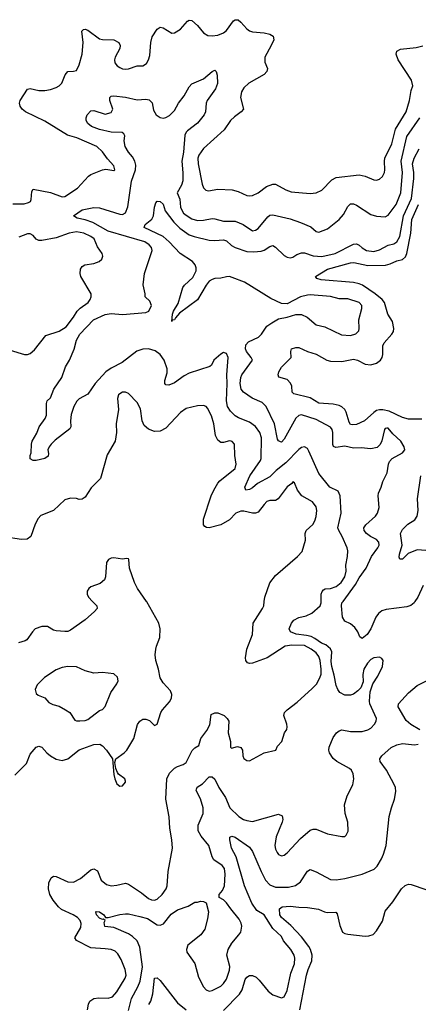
# Model space of a CAD drawing. Header units: inches. Extents: x 1954678 to 2060271, y 904822 to 1016299.
# Tile 258 of 403: x 1991517 to 1994279, y 977209 to 984029. Entities that reach past the tile are written whole.
import ezdxf

# ---------------------------------------------------------------- set-up
doc = ezdxf.new("R2010")
doc.units = ezdxf.units.IN
doc.header["$MEASUREMENT"] = 0
doc.layers.add('B9997', color=7, linetype='Continuous')
doc.layers.add('B9998', color=7, linetype='Continuous')

msp = doc.modelspace()

# ---------------------------------------------------------------- linework, layer by layer
at = {"layer": 'B9997', "color": 5}
for points, elevation in [([(1991483.8, 978796.2), (1991562.9, 978877.1), (1991590, 978942), (1991630, 978990.6), (1991650, 978996.3), (1991670, 978990.6), (1991705.5, 978950), (1991730.5, 978930), (1991770, 978907.6), (1991810, 978898.3), (1991850.7, 978909.3), (1991930, 978971.8), (1992030, 979008.7), (1992071.6, 979011.6), (1992090, 979000.5), (1992118.4, 978970), (1992158.8, 978910), (1992170, 978802), (1992176, 978770), (1992190, 978735.5), (1992210, 978720.3), (1992230, 978722.6), (1992250, 978748.2), (1992250, 978754), (1992245.1, 978770), (1992202.5, 978802.5), (1992193.9, 978813.9), (1992182, 978842), (1992176.5, 978883.5), (1992184, 978910), (1992240.7, 978950), (1992259.7, 978970), (1992307.2, 979050), (1992333.8, 979146.2), (1992348.8, 979171.2), (1992370, 979183.7), (1992390, 979185.3), (1992415.3, 979175.3), (1992450, 979140.5), (1992470, 979150.6), (1992495, 979230), (1992505.5, 979250), (1992555.8, 979304.2), (1992569.8, 979330), (1992570, 979354), (1992561.2, 979381.2), (1992510, 979435.1), (1992489.8, 979470), (1992478.3, 979530), (1992459.7, 979590), (1992456.3, 979630), (1992460.5, 979670), (1992464.2, 979690), (1992487.8, 979750), (1992489.5, 979810), (1992480.9, 979850), (1992397.5, 979997.5), (1992395.7, 980000)], 620), ([(1992022, 980000), (1992050.6, 979970), (1992053, 979950), (1992036.3, 979930), (1991970, 979872), (1991870, 979801.1), (1991850, 979792.4), (1991830, 979790.9), (1991770, 979795.3), (1991750, 979800.4), (1991710, 979826.6), (1991670, 979826.5), (1991624.4, 979810), (1991604.5, 979790), (1991566.4, 979733.6), (1991554, 979726), (1991507.5, 979712.5)], 620), ([(1991987.1, 977170), (1991993.8, 977210), (1992003.9, 977230), (1992029.6, 977250), (1992065.9, 977254.1), (1992130, 977252.4), (1992159, 977261), (1992190, 977294.9), (1992248, 977390), (1992253.8, 977410), (1992247.5, 977450), (1992219.1, 977519.1), (1992197.9, 977557.9), (1992177.8, 977577.8), (1992150, 977588.5), (1992110, 977593.7), (1992010, 977599.4), (1991910, 977651.2), (1991898.4, 977670), (1991939.4, 977740.6), (1991942.3, 977770), (1991935.2, 977790), (1991916.5, 977810), (1991886.3, 977830), (1991806.6, 977866.6), (1991785.3, 977885.3), (1991748.9, 977930), (1991726.6, 977970), (1991717.2, 978010), (1991718.8, 978050), (1991734.3, 978085.7), (1991750, 978097.6), (1991770, 978095.6), (1991850, 978056.6), (1991890, 978055.7), (1991938.3, 978081.7), (1992010, 978140.3), (1992030, 978147), (1992054.8, 978134.8), (1992081.5, 978070), (1992119, 978039), (1992150, 978030.1), (1992190, 978034), (1992250, 978047.7), (1992270, 978041.1), (1992361, 977981), (1992410, 977943), (1992430, 977933.5), (1992450, 977931), (1992470, 977937.7), (1992504.8, 977970), (1992532.6, 978010), (1992538.3, 978030), (1992546.6, 978130), (1992575.7, 978290), (1992570.8, 978349.2), (1992556.5, 978430), (1992551.5, 978508.5), (1992528.8, 978631.2), (1992535.2, 978770), (1992555.9, 978810), (1992590, 978844.7), (1992610, 978857.1), (1992650, 978870.2), (1992670, 978884.6), (1992712.7, 978967.3), (1992730, 978986), (1992758, 979002), (1992770.8, 979050), (1992813.9, 979106.1), (1992834.3, 979145.7), (1992844.2, 979215.8), (1992870, 979229.2), (1992890, 979228.2), (1992932.7, 979210), (1992955.5, 979190), (1992965.5, 979170), (1992962, 979090), (1992977.1, 979030), (1992978, 978990), (1992984, 978984), (1993026, 978994), (1993048.7, 978988.7), (1993060.4, 978970), (1993063.7, 978930), (1993070, 978911), (1993090, 978897.3), (1993110, 978896), (1993210, 978950.5), (1993292.3, 978970), (1993303, 978997), (1993332.3, 979030), (1993352.3, 979090), (1993367.8, 979112.2), (1993371.1, 979130), (1993367.1, 979150), (1993347.1, 979210), (1993352.8, 979230), (1993369.6, 979250), (1993438.7, 979301.3), (1993544.5, 979395.5), (1993572.4, 979427.6), (1993597.2, 979470), (1993604.6, 979495.4), (1993606.8, 979530), (1993598.5, 979590), (1993590, 979618.7), (1993570, 979643), (1993537, 979670), (1993490, 979694.6), (1993402.2, 979697.8), (1993355.3, 979690), (1993231.3, 979608.7), (1993130, 979571.3), (1993110, 979569), (1993094.9, 979574.9), (1993084, 979590), (1993081.2, 979610), (1993091.8, 979670), (1993130.4, 979770), (1993135.7, 979850), (1993199.9, 979950), (1993207.7, 979970), (1993211.3, 980000)], 580), ([(1992270, 977167.2), (1992291.6, 977248.4), (1992336.2, 977330), (1992351, 977369), (1992367.1, 977470), (1992350, 977604.5), (1992330, 977648.9), (1992299.2, 977679.2), (1992270, 977696.8), (1992170, 977740.5), (1992107.6, 977747.6), (1992103.2, 977776.8), (1992108, 977790), (1992098, 977798), (1992090, 977797.2), (1992070, 977807), (1992049.6, 977830), (1992044, 977850), (1992047.5, 977852.5), (1992070.5, 977850), (1992099.1, 977830), (1992110.7, 977810.7), (1992130, 977810.5), (1992210.4, 977830.4), (1992250, 977835.5), (1992270, 977835.5), (1992350, 977818.4), (1992403.1, 977803.1), (1992470, 977759.6), (1992490, 977756.9), (1992513.3, 977766.7), (1992566.8, 977833.2), (1992610, 977863.2), (1992684, 977890), (1992730, 977916), (1992750, 977916), (1992770, 977922.8), (1992790, 977921), (1992810, 977911.3), (1992824.9, 977850), (1992818.8, 977801.2), (1992799.1, 977730), (1992770.8, 977690), (1992681.1, 977618.9), (1992672.7, 977590), (1992674.9, 977570), (1992730, 977493), (1992756.2, 977396.2), (1992790.2, 977330.2), (1992808.5, 977308.5), (1992830, 977300.9), (1992850, 977305.8), (1992910, 977335.9), (1992930, 977353.6), (1992950, 977382.8), (1992970, 977444.9), (1992971.9, 977471.9), (1992953.2, 977550), (1992960.8, 977590), (1992986.1, 977633.9), (1993035.8, 977690), (1993048.3, 977710), (1993055.1, 977750), (1993051.4, 977771.4), (1993038, 977798), (1992978.7, 977870), (1992950, 977912.3), (1992930, 977934), (1992899, 977950), (1992898, 977970), (1992922.4, 977997.6), (1992936.4, 978030), (1992941.5, 978110), (1992936.1, 978150), (1992920.5, 978170), (1992861.6, 978210), (1992849.7, 978230), (1992827.8, 978310), (1992773.1, 978373.1), (1992753, 978410), (1992753.8, 978450), (1992787.4, 978530), (1992789.2, 978569.2), (1992770, 978631.5), (1992739.3, 978690), (1992740.9, 978699.1), (1992746.6, 978713.4), (1992783.1, 978736.9), (1992830, 978783.7), (1992850, 978785.3), (1992870, 978768), (1992897.4, 978710), (1992942.5, 978642.5), (1992972.9, 978570), (1993035.5, 978510), (1993067.6, 978490), (1993090, 978481.4), (1993130, 978475.7), (1993310, 978525.7), (1993335.6, 978515.6), (1993339.6, 978490), (1993335.5, 978470), (1993295, 978370), (1993285, 978310), (1993290, 978282.8), (1993300.2, 978260.2), (1993310, 978246), (1993330, 978237.1), (1993350, 978242.4), (1993370, 978258.4), (1993463.1, 978356.9), (1993530, 978415.8), (1993550, 978423.1), (1993570, 978423.1), (1993650, 978390.4), (1993750, 978370.8), (1993770, 978371.3), (1993779.3, 978380.7), (1993792, 978408), (1993791.1, 978470), (1993771.1, 978530), (1993766.6, 978590), (1993786.2, 978653.8), (1993824.7, 978730), (1993831.5, 978770), (1993826.7, 978806.7), (1993815.6, 978830), (1993802.2, 978842.2), (1993714, 978890), (1993690, 978911.5), (1993664, 978950), (1993658.9, 978970), (1993660.5, 978990), (1993690, 979057.3), (1993711.4, 979088.6), (1993730, 979103), (1993750, 979110.4), (1993810, 979098), (1993890, 979099.1), (1993930, 979110.2), (1993950, 979122.4), (1993976.4, 979150), (1993987.4, 979170), (1993988.6, 979190), (1993942.6, 979290), (1993939.8, 979310), (1993945.8, 979374.2), (1993963.1, 979430), (1993998.8, 979481.2), (1994029.8, 979550), (1994035.1, 979590), (1994025.4, 979605.4), (1994010, 979613.6), (1993970, 979609.8), (1993950, 979597.5), (1993927.1, 979572.9), (1993900.6, 979530), (1993894.3, 979494.3), (1993896.9, 979443.1), (1993879.6, 979400.4), (1993860.5, 979379.5), (1993830, 979358.3), (1993809.5, 979350.5), (1993770, 979351.2), (1993735.9, 979370), (1993721.2, 979390), (1993710, 979417.6), (1993696.9, 979490), (1993678.7, 979550), (1993675.8, 979584.2), (1993680.8, 979650), (1993671.5, 979671.5), (1993638.2, 979698.2), (1993607, 979710), (1993562.5, 979742.5), (1993536, 979756), (1993504.4, 979764.4), (1993433, 979773), (1993393.6, 979790), (1993385.1, 979810), (1993401, 979850), (1993416.4, 979870), (1993450, 979887.6), (1993500.7, 979899.3), (1993541.1, 979918.9), (1993598.5, 979970), (1993604.8, 979990), (1993605.1, 980000)], 560), ([(1994255.8, 980000), (1994249.4, 979990.6), (1994227.5, 979972.5), (1994198.6, 979961.4), (1994055.6, 979944.4), (1994026.1, 979933.9), (1994004.1, 979915.9), (1993985.2, 979890), (1993950, 979809.2), (1993925.5, 979770), (1993890, 979742.7), (1993874, 979754), (1993860.4, 979790), (1993839.9, 979819.9), (1993810, 979845.6), (1993770, 979864.1), (1993753.3, 979890), (1993746.2, 979970), (1993749.7, 979990), (1993757.2, 980000)], 540), ([(1994289.5, 979110), (1994227, 979147), (1994195.5, 979175.5), (1994138.9, 979270), (1994141.6, 979290), (1994210, 979365.5), (1994270, 979418.4), (1994350, 979457)], 540), ([(1992930, 977166.6), (1993039.9, 977280.1), (1993057.6, 977310), (1993078.1, 977381.9), (1993090, 977398.3), (1993110, 977408.9), (1993130, 977408.9), (1993156.4, 977396.4), (1993177.2, 977377.2), (1993239.6, 977299.6), (1993270, 977275.6), (1993330, 977254.9), (1993350, 977260.7), (1993370, 977304.9), (1993395, 977425), (1993419.9, 977490), (1993423.7, 977530), (1993418.6, 977550), (1993396.2, 977590), (1993345.4, 977650), (1993330, 977678.4), (1993270, 977735.1), (1993210, 977828.9), (1993159.5, 977859.5), (1993124.3, 977910), (1993074.2, 978030), (1993016, 978230), (1992984.1, 978290), (1992972.4, 978347.6), (1992974, 978366), (1992987.1, 978372.9), (1993010, 978366.3), (1993110, 978298.4), (1993130, 978268.5), (1993189.2, 978129.2), (1993219.8, 978070), (1993250, 978036.3), (1993290, 978020.2), (1993379.7, 978020.3), (1993428.5, 978031.5), (1993461.8, 978058.2), (1993510, 978130.4), (1993530, 978143.7), (1993570, 978128), (1993670, 978073.7), (1993710, 978071.7), (1993770, 978080.8), (1993888.7, 978111.3), (1993973.8, 978146.2), (1993994.1, 978165.9), (1994022.7, 978217.3), (1994038.4, 978250), (1994056.9, 978310), (1994076.2, 978510), (1994092, 978570), (1994114.6, 978630), (1994122.4, 978682.4), (1994119.8, 978710), (1994111.9, 978731.9), (1994058, 978830), (1994015.1, 978890), (1994012.3, 978910), (1994025.4, 978930), (1994090, 978988.9), (1994130, 979007.6), (1994170, 979015.3), (1994253.3, 979006.7), (1994279, 979010)], 540), ([(1993458.2, 977170), (1993504.3, 977410), (1993515.6, 977450), (1993541.2, 977510), (1993543.7, 977550), (1993531.6, 977590), (1993520.6, 977610), (1993470, 977677.3), (1993395.6, 977755.6), (1993330.5, 977810), (1993318.4, 977830), (1993317.6, 977870), (1993335.4, 977884.6), (1993390, 977890.2), (1993450, 977881.7), (1993510, 977880.9), (1993588.1, 977868.1), (1993629.2, 977849.2), (1993646.2, 977846.2), (1993706.5, 977846.5), (1993715.8, 977835.8), (1993734.1, 977754.1), (1993754.6, 977710), (1993770, 977699.7), (1993790, 977694.5), (1993910, 977682), (1993936.6, 977683.4), (1993966.2, 977693.8), (1993990, 977717.3), (1994030, 977785.5), (1994050, 977854.9), (1994101.8, 977918.2), (1994161.8, 978010), (1994186.7, 978033.3), (1994210, 978041.3), (1994230, 978039.8), (1994330, 978003.9)], 520), ([(1992412.2, 977207.8), (1992425.6, 977230), (1992439, 977281), (1992450, 977390.8), (1992470, 977393.4), (1992490, 977373.4), (1992610, 977218.5), (1992670.1, 977170.1)], 540)]:
    msp.add_lwpolyline(points, dxfattribs=dict(at, elevation=elevation))
at = {"layer": 'B9997', "color": 5, "elevation": 640}
msp.add_lwpolyline([(1991850, 979549.7), (1991810, 979541.1), (1991770, 979525.7), (1991687.9, 979472.1), (1991637.3, 979422.7), (1991624.5, 979390), (1991630, 979361.3), (1991645.5, 979350), (1991690, 979331.7), (1991719, 979299), (1991745.7, 979285.7), (1991790, 979275.4), (1991834.9, 979250), (1991863.2, 979230), (1991898, 979178), (1991910, 979173.4), (1991933.6, 979173.6), (1991970, 979175.6), (1991990, 979182.9), (1992070, 979243.8), (1992089.5, 979250.5), (1992110, 979271), (1992147.3, 979370), (1992190.8, 979429.2), (1992198, 979450), (1992194.1, 979474.1), (1992170, 979499.3), (1992090, 979506.6), (1992030, 979503.7), (1991970, 979518.4), (1991910, 979546)], close=True, dxfattribs=at)
at = {"layer": 'B9998', "color": 5}
for points, elevation in [([(1991470, 982754), (1991546.9, 982753.1), (1991578.3, 982761.7), (1991591.2, 982770), (1991597.1, 982782.9), (1991601.5, 982838.5), (1991610, 982855.5), (1991730, 982832), (1991810, 982803.1), (1991830, 982805.3), (1991917.1, 982862.9), (1991993.7, 982946.3), (1992010, 982957.4), (1992090, 982988.8), (1992112.8, 982992.8), (1992170, 982985.5), (1992175.1, 982990), (1992170, 983016), (1992125.1, 983065.1), (1992090, 983113), (1992051.2, 983150), (1991913, 983210), (1991848.9, 983228.9), (1991690, 983326.6), (1991556.8, 983390), (1991533.8, 983410), (1991521.1, 983430), (1991516.5, 983450), (1991521.2, 983470), (1991570, 983548.7), (1991590, 983551.3), (1991650, 983539.6), (1991690, 983539.6), (1991730, 983545.5), (1991770, 983560.3), (1991790, 983571.7), (1991808.3, 983590), (1991832.2, 983647.8), (1991849.4, 983670), (1991890, 983672.2), (1991910, 983678), (1991930, 983716.3), (1991949.9, 983790), (1991957.3, 983870), (1991948.4, 983950), (1991959.5, 983960.5), (1991970, 983963.8), (1991990, 983955.3), (1992070, 983896.9), (1992090, 983891.5), (1992168.9, 983888.9), (1992203, 983870), (1992212.2, 983850), (1992210.3, 983830), (1992179, 983770), (1992173.8, 983750), (1992176.5, 983730), (1992192, 983710), (1992210, 983697.3), (1992230, 983688.1), (1992250, 983686.9), (1992270, 983689.1), (1992330, 983709), (1992370, 983710.3), (1992395.3, 983724.7), (1992410, 983750.6), (1992419.1, 983780.9), (1992425.1, 983870), (1992433.7, 983910), (1992470, 983963.8), (1992490, 983977.1), (1992510, 983973.4), (1992570, 983934.9), (1992590, 983937.6), (1992630, 983964.2), (1992680.4, 984019.6), (1992690, 984026), (1992710, 984023.8), (1992749.2, 983989.2), (1992790, 983938.4), (1992820.3, 983920.3), (1992850, 983916.5), (1992890, 983922.3), (1992930, 983937.6), (1992950, 983954), (1992999.4, 984020.6), (1993010, 984028.9), (1993030, 984027.6), (1993050, 984012.9), (1993090, 983966.3), (1993110, 983952.9), (1993130, 983945.5), (1993210, 983938.2), (1993249.2, 983929.2), (1993273.9, 983913.9), (1993276.9, 983890), (1993260.2, 983850), (1993215.6, 983770), (1993215.9, 983735.9), (1993232.8, 983690), (1993228.8, 983670), (1993210.4, 983650), (1993104.4, 983590), (1993070, 983557.2), (1993054, 983530), (1993046.2, 983490), (1993067.6, 983410), (1993050.3, 983390), (1993004.3, 983355.7), (1992978.6, 983330), (1992933.5, 983266.5), (1992790, 983137.2), (1992757.7, 983090), (1992752.3, 983070), (1992753.9, 983030), (1992780.7, 982890), (1992790, 982863.8), (1992807.5, 982847.5), (1992824.7, 982844.7), (1992890, 982854), (1992990.2, 982850.2), (1993030, 982838.7), (1993090, 982810.4), (1993110, 982808.9), (1993130, 982812), (1993169.4, 982830), (1993226.3, 982873.7), (1993270, 982889.1), (1993289.1, 982889.1), (1993362, 982850), (1993397, 982837), (1993530, 982826.2), (1993570, 982830.2), (1993610, 982847.2), (1993680.4, 982919.6), (1993710, 982936.2), (1993870, 982953.8), (1993910, 982945.2), (1993970, 982919.1), (1993990, 982917.7), (1994010, 982924), (1994030, 982943.7), (1994043.5, 982970), (1994047.7, 982990), (1994044.1, 983050), (1994047.9, 983070), (1994096.5, 983170), (1994120.4, 983270), (1994194.9, 983390), (1994217.3, 983470), (1994230, 983538), (1994241.4, 983570), (1994231.7, 983610), (1994139.7, 983750), (1994126.2, 983790), (1994130, 983810.4), (1994155.5, 983824.5), (1994263.1, 983836.9), (1994310, 983847.1)], 580), ([(1993605.1, 980000), (1993606.5, 980050), (1993612, 980068), (1993621.1, 980078.9), (1993633.6, 980086.4), (1993670.2, 980090.2), (1993710, 980103.4), (1993744.1, 980130), (1993769, 980170), (1993778.1, 980210), (1993776.5, 980250), (1993788.2, 980310), (1993789.8, 980349.8), (1993785.3, 980370), (1993750.5, 980450), (1993727.4, 980490), (1993722.1, 980510), (1993745.3, 980610), (1993737.4, 980730), (1993722.7, 980762.7), (1993666, 980790), (1993590, 980885.1), (1993520.5, 981040.5), (1993510, 981058.4), (1993490, 981071.3), (1993470, 981065.4), (1993450, 981050.9), (1993361.1, 980958.9), (1993293.2, 980906.8), (1993250, 980863.7), (1993164.6, 980815.4), (1993130, 980785.7), (1993110, 980774.7), (1993084, 980770), (1993076.9, 980790), (1993111.6, 980870), (1993184.8, 980975.2), (1993189.2, 980990.8), (1993191.7, 981131.7), (1993180.9, 981170), (1993150, 981211.6), (1993110, 981241.8), (1993032.4, 981272.4), (1993010, 981285.8), (1992976.6, 981316.6), (1992957.1, 981350), (1992949.8, 981390), (1992954.1, 981510), (1992951.3, 981570), (1992961.6, 981690), (1992950, 981718), (1992930, 981722.7), (1992910, 981713.2), (1992861, 981670), (1992844.9, 981635.1), (1992834, 981626), (1992690, 981580.3), (1992657.3, 981562.7), (1992590, 981513.7), (1992550, 981497.6), (1992530, 981500.9), (1992522, 981510), (1992523, 981530), (1992537.8, 981582.2), (1992538.4, 981610), (1992517.2, 981670), (1992489.7, 981710), (1992456.2, 981736.2), (1992410, 981748.4), (1992370, 981746.4), (1992327.7, 981732.3), (1992225.7, 981654.3), (1992150, 981616.1), (1992114.7, 981590), (1992040.2, 981510), (1991990, 981435.1), (1991930, 981401.8), (1991913.6, 981386.4), (1991892.6, 981350), (1991874.3, 981294.3), (1991869.1, 981250.9), (1991870.2, 981209.8), (1991864.2, 981195.8), (1991762.5, 981117.5), (1991735.3, 981090), (1991720.4, 981070), (1991712.7, 981050), (1991716.8, 981023.2), (1991713.4, 981006.6), (1991691.3, 980990), (1991630, 980975.3), (1991610, 980975.3), (1991588.4, 980988.4), (1991588.7, 981010), (1991597.2, 981030), (1991597.7, 981090), (1991604.2, 981110), (1991635, 981165), (1991651, 981210), (1991693.2, 981266.8), (1991702.6, 981290), (1991703, 981370), (1991707.3, 981390), (1991730, 981410.7), (1991754.5, 981470), (1991809.9, 981550.1), (1991834.6, 981625.4), (1991862.4, 981670), (1991893.6, 981746.4), (1991911.2, 981810), (1991933.2, 981850), (1992027.4, 981950), (1992110, 981986.7), (1992150, 981993), (1992230, 981986.2), (1992390, 982000.5), (1992412.3, 982010), (1992429.3, 982050), (1992418.9, 982078.9), (1992385.2, 982110), (1992386, 982130), (1992372, 982192), (1992382, 982270), (1992434.8, 982430), (1992430.8, 982450), (1992414.5, 982470), (1992382.9, 982490), (1992130, 982565), (1992023.2, 982623.2), (1991970, 982642.4), (1991914.6, 982654.6), (1991889.6, 982670), (1991950, 982711.9), (1992030, 982728.9), (1992070, 982726), (1992210, 982682.1), (1992230, 982680.1), (1992249.9, 982690.1), (1992267.1, 982732.9), (1992292.5, 982910), (1992320.2, 982990), (1992321.4, 983021.4), (1992314.5, 983050), (1992298.1, 983078.1), (1992270, 983111), (1992247.7, 983150), (1992240.5, 983190), (1992244.7, 983224.7), (1992237.5, 983237.5), (1992226.8, 983246.8), (1992150, 983250.7), (1992070, 983268.4), (1992014, 983290), (1991987.8, 983310), (1991978.4, 983330), (1991977, 983350), (1991983.7, 983370), (1992010, 983397), (1992030, 983400.3), (1992110, 983373.7), (1992150, 983387.2), (1992162.6, 983410), (1992142, 983470), (1992142, 983490), (1992150, 983499.5), (1992170, 983501.5), (1992250, 983492.5), (1992330, 983474.7), (1992390, 983479), (1992412.8, 983472.8), (1992434, 983454), (1992442.9, 983402.9), (1992462, 983370), (1992490, 983351.7), (1992510, 983347.7), (1992530, 983351.6), (1992553.9, 983366.1), (1992590, 983401.1), (1992618.2, 983450), (1992657.3, 983502.7), (1992690, 983563), (1992710, 983585.5), (1992790, 983618.4), (1992850, 983670.6), (1992870, 983678.8), (1992877.3, 983670), (1992885.1, 983645.1), (1992887.2, 983587.2), (1992873, 983550), (1992815.6, 983470), (1992809, 983450), (1992803.6, 983390), (1992794.3, 983370), (1992750, 983313.3), (1992680.6, 983259.4), (1992670.3, 983249.7), (1992660.5, 983230), (1992651.6, 983111.6), (1992639.4, 983050), (1992647.4, 982967.4), (1992646.6, 982913.4), (1992637.3, 982882.7), (1992607.7, 982830), (1992626.8, 982786.8), (1992632, 982730), (1992639.3, 982710), (1992652.3, 982690), (1992670, 982674.7), (1992710, 982649.4), (1992750, 982638.7), (1992790, 982639.5), (1992850, 982651.7), (1992870, 982650.2), (1992930, 982633.3), (1993010, 982632.6), (1993064.4, 982610), (1993130, 982566), (1993150, 982570.4), (1993170, 982583.7), (1993235.8, 982664.2), (1993250, 982675), (1993270, 982677.7), (1993390, 982649.1), (1993463.4, 982623.4), (1993533.7, 982593.7), (1993570, 982561.6), (1993590, 982558.4), (1993650, 982580.3), (1993730, 982645.3), (1993760.4, 982679.6), (1993790, 982735.5), (1993810, 982752.9), (1993830, 982753.6), (1993850, 982745.2), (1993950, 982679.5), (1993990, 982668.5), (1994050, 982663.1), (1994070, 982674.4), (1994124.7, 982750), (1994157.9, 982830), (1994169.5, 982970), (1994161, 983050), (1994199.1, 983220.9), (1994290, 983348.3)], 560), ([(1993757.2, 980000), (1993843.9, 980116.1), (1993870, 980163.6), (1993916.5, 980230), (1993954, 980310), (1993998.9, 980370), (1994007.1, 980390), (1994005.8, 980410), (1993990, 980429.7), (1993947.8, 980450), (1993919.7, 980470), (1993903.1, 980490), (1993900.9, 980510), (1993915.1, 980530), (1993982.6, 980590), (1993996.8, 980610), (1994007.1, 980650), (1993999.6, 980730), (1994002.9, 980750), (1994022.4, 980790), (1994033.6, 980830), (1994063.6, 980890), (1994071.6, 980950), (1994079.5, 980970), (1994098, 980990), (1994169.6, 981030), (1994186, 981050), (1994182, 981070), (1994156.8, 981110), (1994101.5, 981161.5), (1994070, 981198.7), (1994061.3, 981198.7), (1994050, 981198.4), (1994044.2, 981190), (1994027, 981113), (1994014.4, 981085.6), (1993994.3, 981065.7), (1993950, 981056.9), (1993882.7, 981062.7), (1993830, 981061.7), (1993770, 981075.4), (1993706.9, 981066.9), (1993692, 981072), (1993685.6, 981085.6), (1993686, 981170), (1993681, 981190), (1993670, 981206.4), (1993570, 981259.1), (1993470, 981291.9), (1993450, 981288.4), (1993430, 981268.5), (1993350, 981124), (1993330, 981103.5), (1993324.6, 981104.6), (1993310, 981111.8), (1993304.1, 981124.1), (1993281.6, 981230), (1993223.9, 981350), (1993197.3, 981377.3), (1993127.9, 981407.9), (1993067.4, 981450), (1993050.4, 981470.4), (1993043.7, 981510), (1993048.4, 981550), (1993056.1, 981570), (1993129.8, 981670), (1993121.4, 981690), (1993087.6, 981730), (1993080.5, 981750), (1993083.6, 981776.4), (1993102.7, 981797.3), (1993170.9, 981830), (1993192.5, 981850), (1993230, 981905.2), (1993263.5, 981930), (1993310, 981955.9), (1993370, 981968.3), (1993430, 981988), (1993470, 981986.7), (1993507.8, 981967.8), (1993570, 981915.6), (1993630, 981900.9), (1993746.3, 981846.3), (1993810, 981840.7), (1993846.3, 981853.7), (1993866.6, 981873.4), (1993869.8, 981890), (1993866.6, 981950), (1993888.3, 982028.3), (1993886.9, 982050), (1993869.5, 982070), (1993790, 982096.5), (1993730, 982095.5), (1993670, 982112.8), (1993530, 982122.5), (1993510, 982122.1), (1993463.1, 982110), (1993370, 982060.3), (1993330, 982062.5), (1993257.6, 982097.6), (1993074.2, 982210), (1992990, 982243.8), (1992970, 982249.1), (1992950, 982248.2), (1992910, 982237.8), (1992870, 982235.3), (1992850, 982229.8), (1992830, 982216.8), (1992808.3, 982190), (1992750, 982088.2), (1992624.4, 981995.6), (1992596, 981964), (1992590, 981949.7), (1992572.8, 981947.2), (1992570, 981938), (1992575.8, 981990), (1992582.7, 982010), (1992615.7, 982064.3), (1992646.8, 982173.2), (1992658.7, 982190), (1992717.1, 982242.9), (1992739, 982290), (1992740.6, 982310), (1992733.1, 982330), (1992713.4, 982353.4), (1992629, 982409), (1992552.2, 982490), (1992510, 982526.7), (1992379.7, 982590), (1992385.7, 982610), (1992431.6, 982648.4), (1992444.6, 982670), (1992450, 982730.8), (1992459.6, 982760.4), (1992469, 982771), (1992489.9, 982770.1), (1992510, 982752), (1992525.7, 982705.7), (1992585.6, 982625.6), (1992625.7, 982585.7), (1992690, 982539.8), (1992726.4, 982526.4), (1992830, 982501.6), (1992870, 982499), (1992930, 982503.8), (1992950, 982497.1), (1992985.3, 982465.3), (1993010, 982450.7), (1993090, 982422.5), (1993139.6, 982420.4), (1993190, 982425.8), (1993210, 982432), (1993250, 982458.5), (1993270, 982464), (1993290, 982452.9), (1993350, 982394.9), (1993370, 982383.1), (1993390, 982378.4), (1993410, 982383.1), (1993438.2, 982401.8), (1993470, 982414.4), (1993490, 982414.7), (1993550, 982392.5), (1993610, 982388), (1993702.9, 982410), (1993830, 982474.3), (1993850, 982475.9), (1993868.1, 982468.1), (1993890, 982448.1), (1993920.5, 982430), (1993970, 982423), (1994010, 982434.5), (1994070, 982466.2), (1994110, 982475.4), (1994130, 982489.2), (1994150, 982527.4), (1994175.9, 982670), (1994230.9, 982790), (1994248.8, 982930), (1994248.1, 982970), (1994238.8, 983030), (1994249.9, 983070), (1994285.4, 983134.6)], 540), ([(1994302.6, 981262.6), (1994210, 981262), (1994170, 981273.9), (1994077.1, 981317.1), (1994032.7, 981327.3), (1994010, 981327.8), (1993990, 981321.4), (1993971.2, 981308.8), (1993905.7, 981250), (1993850, 981225.4), (1993822.4, 981222.4), (1993810, 981226.2), (1993800.3, 981240.3), (1993778.6, 981310), (1993769.2, 981329.2), (1993750, 981347.4), (1993730, 981357.1), (1993690, 981366.3), (1993590, 981372.3), (1993529.9, 981409.9), (1993417.2, 981437.2), (1993405.3, 981450), (1993402.4, 981490), (1993392.5, 981512.5), (1993370, 981536.1), (1993313, 981553), (1993306.8, 981570), (1993312, 981590), (1993330, 981622), (1993398, 981690), (1993395.6, 981730), (1993401.2, 981750), (1993430, 981759.5), (1993450, 981758.3), (1993510, 981731.4), (1993570, 981712.2), (1993645.3, 981670), (1993670, 981662.8), (1993750, 981662), (1993830, 981677.6), (1993857.1, 981670), (1993910, 981644), (1993950, 981637.7), (1993990, 981649.1), (1994016, 981670), (1994028.6, 981690), (1994033.6, 981710), (1994033.5, 981770), (1994041.2, 981790), (1994095.6, 981850), (1994106.4, 981870), (1994109.8, 981890), (1994099.6, 981939.6), (1994067.1, 981990), (1994044.7, 982070), (1994029.1, 982090), (1993979.9, 982130), (1993892.8, 982190), (1993870, 982200.1), (1993830, 982209.6), (1993606.7, 982226.7), (1993575.9, 982235.9), (1993567.3, 982250), (1993650, 982300.1), (1993810, 982346), (1993832.9, 982347.1), (1993930, 982326.4), (1994050.8, 982329.2), (1994082.8, 982337.2), (1994130, 982359.6), (1994170, 982368.8), (1994190, 982385.3), (1994200.1, 982410), (1994227.5, 982550), (1994234.9, 982645.1), (1994279.6, 982750)], 520), ([(1991450, 981740.3), (1991550, 981710.3), (1991570, 981710.4), (1991590, 981717.1), (1991618.5, 981741.5), (1991698.5, 981841.5), (1991790, 981871.8), (1991838.1, 981901.9), (1991890, 981968), (1991915.7, 982010), (1991935.5, 982030), (1991990.9, 982070), (1992005.8, 982090), (1992012, 982110), (1992010.9, 982130), (1991941.3, 982250), (1991936.3, 982270), (1991938, 982302), (1991950, 982319.1), (1991969, 982330), (1992030, 982339.5), (1992067, 982353), (1992087, 982370), (1992093.3, 982390), (1992087.8, 982410), (1992056.4, 982456.4), (1992032.5, 982510), (1992010, 982527.9), (1991960.7, 982550), (1991910, 982558.8), (1991859.1, 982550), (1991770, 982517.4), (1991670, 982499.1), (1991650, 982499), (1991630, 982508.6), (1991610, 982534), (1991590, 982546.2), (1991570, 982545.5), (1991510, 982522)], 580), ([(1993211.3, 980000), (1993214.9, 980030), (1993250, 980128), (1993290, 980178.4), (1993442, 980310), (1993474.5, 980345.5), (1993496.6, 980423.4), (1993494.8, 980470), (1993502.3, 980490), (1993547.2, 980532.8), (1993561.9, 980558.1), (1993572, 980588), (1993576.3, 980630), (1993570, 980655.1), (1993546, 980690), (1993471.9, 980731.9), (1993441.3, 980770), (1993422, 980822), (1993410, 980829), (1993402.8, 980817.2), (1993370, 980793.3), (1993308.7, 980711.3), (1993290, 980699.8), (1993250, 980697.7), (1993230, 980691.2), (1993210, 980671.5), (1993170, 980617.1), (1993150.1, 980609.9), (1993130, 980609.9), (1993070, 980623.8), (1993050, 980623.8), (1993014.9, 980610), (1992970, 980565.3), (1992910.5, 980530), (1992830, 980508.5), (1992811.1, 980511.1), (1992799.5, 980519.5), (1992789.7, 980530), (1992789.8, 980570), (1992844.5, 980730), (1992862.6, 980770), (1992890, 980819.5), (1992904.4, 980835.6), (1993010, 980919.3), (1993017.7, 980950), (1993007.2, 981010), (1993004.7, 981090), (1992990, 981107.6), (1992982, 981110), (1992970, 981111.7), (1992930, 981099.8), (1992910, 981101), (1992890, 981116.3), (1992872.7, 981150), (1992861.6, 981230), (1992845.1, 981285.1), (1992818.5, 981338.5), (1992809, 981349), (1992790, 981357.1), (1992750, 981355.3), (1992670, 981335.4), (1992631.6, 981308.4), (1992530, 981200.4), (1992490, 981178.5), (1992450, 981177.1), (1992410, 981191.9), (1992378.3, 981218.3), (1992365.3, 981250), (1992353.8, 981333.8), (1992330, 981378), (1992270, 981439.5), (1992250, 981449.4), (1992230, 981449.4), (1992210, 981438), (1992200.7, 981430), (1992194.9, 981405.1), (1992200.9, 981330), (1992185.3, 981230), (1992186.9, 981170), (1992178.8, 981110), (1992123.8, 981016.2), (1992075.6, 980850), (1992012.4, 980787.6), (1991970, 980721.5), (1991950, 980707.6), (1991930, 980705.6), (1991910, 980711.6), (1991870, 980713.8), (1991830, 980703.5), (1991750.1, 980629.9), (1991664, 980596), (1991645.3, 980574.7), (1991624.9, 980535.1), (1991594.8, 980450), (1991568.5, 980431.5), (1991530, 980428.1), (1991408, 980448)], 580), ([(1994330, 980351.5), (1994270, 980356.2), (1994208.2, 980331.8), (1994170, 980293), (1994150, 980292.7), (1994146, 980306), (1994148.2, 980328.2), (1994166.1, 980390), (1994156.4, 980470), (1994170, 980498.7), (1994205.7, 980534.3), (1994254.1, 980565.9), (1994271.6, 980590), (1994277.4, 980630), (1994273.1, 980710), (1994297.2, 980870)], 520), ([(1992395.7, 980000), (1992333.3, 980090), (1992312.1, 980130), (1992278.4, 980230), (1992274, 980290), (1992270, 980295.3), (1992257.2, 980297.2), (1992230, 980293.2), (1992170, 980300.9), (1992150, 980298.4), (1992131, 980290), (1992117.3, 980270), (1992110.3, 980170.3), (1992103.7, 980150), (1992075.2, 980124.8), (1992010, 980099.7), (1991997, 980090), (1991984.9, 980070), (1991985.2, 980050), (1991993.4, 980030), (1992022, 980000)], 620), ([(1994311.8, 980110), (1994276.5, 980030), (1994255.8, 980000)], 540)]:
    msp.add_lwpolyline(points, dxfattribs=dict(at, elevation=elevation))

doc.saveas('drawing.dxf')
